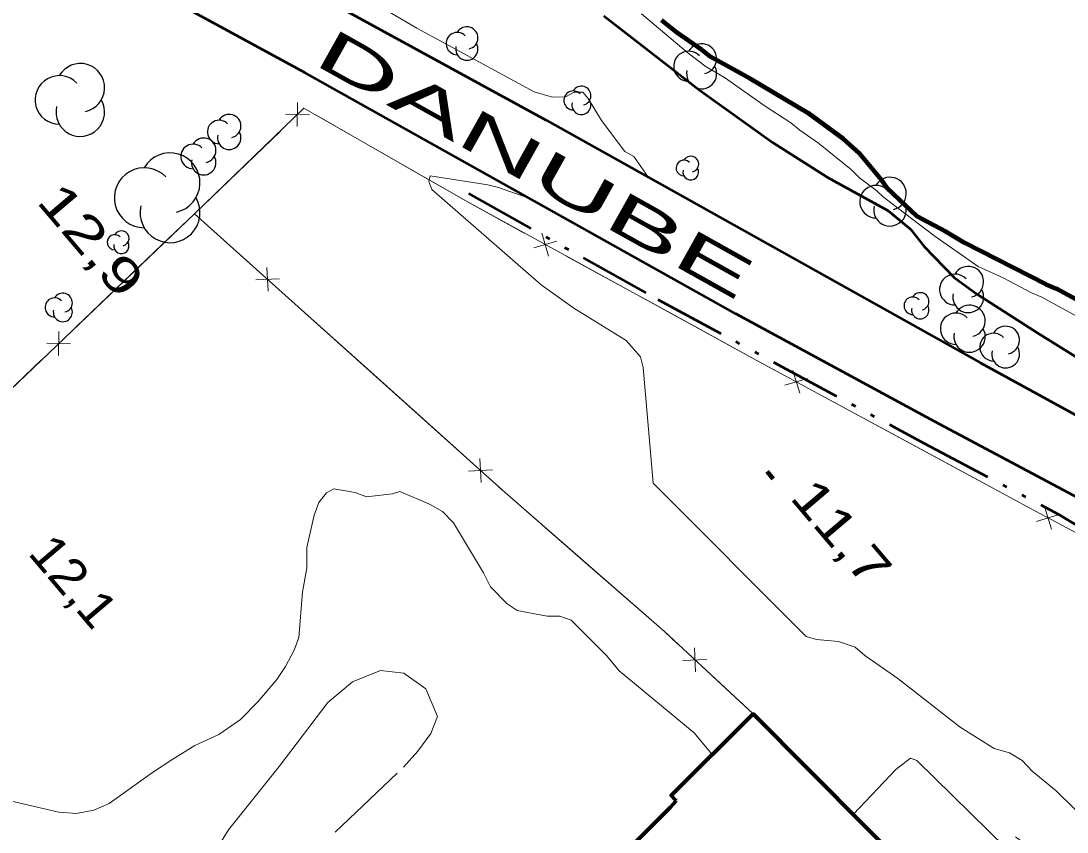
# Model space of a CAD drawing. Extents: x 386081 to 389416, y 5130568 to 5134082.
# Drawn here: x 387170.4 to 387258.2, y 5133026.1 to 5133094.2 of the extents above; entities that cross this region are included whole.
import ezdxf

# ---------------------------------------------------------------- set-up
doc = ezdxf.new("R2010")
doc.units = 0
doc.header["$LTSCALE"] = 1.2
for name, pattern in [('DASH_DOUBLE_DOT', [9.2, 5, -1.2, 0.3, -1.2, 0.3, -1.2]), ('LONG_DASH_SHORT_DASH', [9.9, 6, -1.2, 1.5, -1.2]), ('LONG_DASHED', [7.5, 6, -1.5])]:
    doc.linetypes.add(name, pattern=pattern)
for name, color, linetype, lineweight in [('1', 7, 'Continuous', 53), ('19', 7, 'Continuous', 13), ('2', 7, 'Continuous', 13), ('21', 7, 'LONG_DASHED', 35), ('3', 7, 'Continuous', 140), ('31', 7, 'Continuous', 70), ('37', 7, 'Continuous', 13), ('4', 7, 'DASH_DOUBLE_DOT', 53), ('44', 7, 'Continuous', 25), ('57', 7, 'LONG_DASH_SHORT_DASH', 13)]:
    doc.layers.add(name, color=color, linetype=linetype, lineweight=lineweight)

msp = doc.modelspace()

# ---------------------------------------------------------------- linework, layer by layer
at = {"layer": '1'}
for points in [[(387219.3, 5133094.59), (387227.29, 5133088.38), (387233.51, 5133083.92), (387238.03, 5133081.05), (387243.12, 5133078.24), (387245.02, 5133076.68), (387246.16, 5133075.23), (387248.69, 5133072.63)], [(387248.69, 5133072.63), (387250.64, 5133071.21), (387255.7, 5133067.96), (387275.71, 5133055.51), (387293.98, 5133048.75), (387299.68, 5133046.3), (387303.2, 5133044.42), (387309.1, 5133041.63), (387311.44, 5133040.97), (387313.66, 5133040.71), (387318.47, 5133040.46), (387323.34, 5133040.55), (387325.95, 5133040.98), (387329.33, 5133041.17), (387331.34, 5133040.93), (387340.19, 5133040.23), (387342.63, 5133040.36), (387346.74, 5133040.19), (387349.8, 5133040.21)]]:
    msp.add_lwpolyline(points, dxfattribs=at)
at = {"layer": '19'}
msp.add_lwpolyline([(387297.14, 5133035.38), (387298.51, 5133033.75), (387299.23, 5133031.98), (387298.95, 5133030.01), (387297.83, 5133027.58), (387295.85, 5133024.2), (387293.33, 5133021.04), (387291.23, 5133018.7), (387288.24, 5133015.41), (387285.73, 5133012.94), (387283.97, 5133011.79), (387281.75, 5133010.88), (387276.97, 5133010.58), (387273.97, 5133011.41), (387271.03, 5133012.54), (387267.47, 5133014.18), (387264.53, 5133015.65), (387261.15, 5133017.84), (387257.78, 5133020.36), (387254.58, 5133023.23), (387245.56, 5133032.09), (387245.04, 5133032.28), (387243.81, 5133031.33), (387240.25, 5133027.59)], dxfattribs=at)
at = {"layer": '2'}
for points in [[(387164.29, 5133114.69), (387196.29, 5133097.15), (387198.01, 5133096.63), (387200.1, 5133095.61), (387203.61, 5133093.55), (387213.45, 5133088.22), (387215, 5133087.76), (387216.08, 5133087.8), (387216.82, 5133088.19), (387217.54, 5133088.19), (387217.98, 5133087.66), (387219.1, 5133085.8), (387221.06, 5133083.21), (387221.81, 5133082.78), (387222.99, 5133081.09)], [(387222.45, 5133094.74), (387226.37, 5133091.46), (387227.9, 5133090.31), (387229.43, 5133089.41), (387232.85, 5133086.99), (387234.99, 5133085.6), (387235.73, 5133085), (387237.32, 5133083.91), (387240.07, 5133081.67), (387240.74, 5133081), (387242.21, 5133079.91), (387242.76, 5133079.37), (387246.98, 5133076.16), (387250.71, 5133073.56), (387252.79, 5133072.6), (387255.17, 5133071.34), (387256.03, 5133070.98), (387259.88, 5133068.88)], [(387213.11, 5133079.25), (387210.46, 5133080.18), (387209.56, 5133080.4), (387204.73, 5133081.17), (387204.62, 5133080.68), (387204.88, 5133080.01), (387214.05, 5133072.01), (387216.8, 5133070.04), (387221.17, 5133067.34), (387222.37, 5133065.97), (387222.6, 5133065.08), (387223.43, 5133055.38), (387236.28, 5133042.5), (387237.13, 5133042.25), (387238.98, 5133042.08), (387240.39, 5133041.61), (387241.2, 5133040.92), (387243.97, 5133038.97), (387249.2, 5133034.9), (387252.05, 5133033.11), (387253.34, 5133032.75), (387254.39, 5133032.11), (387255.23, 5133031.21), (387257.24, 5133029.54), (387260.39, 5133026.48)], [(387228.39, 5133032.59), (387226.88, 5133034.41), (387220.6, 5133039.62), (387219.52, 5133040.91), (387216.56, 5133043.87), (387215.62, 5133044.2), (387214.55, 5133044.22), (387212.04, 5133044.69), (387211.2, 5133045.25), (387209.79, 5133046.66), (387209.2, 5133047.84), (387206.7, 5133052.05), (387205.76, 5133052.99), (387204.69, 5133053.62), (387202.2, 5133054.67), (387201.58, 5133054.47), (387199.41, 5133054.23), (387198.45, 5133054.59), (387196.65, 5133054.9), (387196.05, 5133054.57), (387195.4, 5133053.75), (387195, 5133052.68), (387194.38, 5133049.96), (387194.4, 5133048.26), (387194.03, 5133046.21), (387193.73, 5133042.43), (387193.32, 5133041.35), (387192.6, 5133039.99), (387191.87, 5133038.88), (387190.29, 5133037.02), (387188.82, 5133035.54), (387187, 5133034.29), (387184.99, 5133033.35), (387183.16, 5133032.22), (387181.45, 5133031.1), (387177.8, 5133028.48), (387176.52, 5133027.92), (387175.06, 5133027.65), (387173.59, 5133027.76), (387169.51, 5133028.72)]]:
    msp.add_lwpolyline(points, dxfattribs=at)
at = {"layer": '21', "linetype": 'Continuous', "lineweight": 53}
for points in [[(387230.37, 5133069.59), (387194.24, 5133089.79), (387161.3, 5133107.73), (387145.15, 5133116.72), (387136.51, 5133122.16), (387126.26, 5133128.44), (387106.73, 5133141.38), (387095.96, 5133149.29), (387087.62, 5133155.63), (387080.08, 5133162.01), (387074.05, 5133167.58), (387065.95, 5133175.28), (387057.79, 5133183.88), (387050.5, 5133191.99), (387043.48, 5133200.49), (387035.79, 5133210.15), (387022.38, 5133227.8), (387002.34, 5133253.84), (386993.85, 5133264.01), (386984.78, 5133273.68), (386975.89, 5133282.09), (386967.87, 5133288.47), (386965.39, 5133290.1)], [(387065.85, 5133183.74), (387072.22, 5133177.4), (387078.75, 5133171.29), (387086.64, 5133164.54), (387097.16, 5133156.3), (387107.84, 5133148.57), (387118.71, 5133140.88), (387127.33, 5133135.07), (387150.54, 5133121.2), (387173.95, 5133108.26), (387192.47, 5133097.88), (387214.48, 5133085.84), (387250.91, 5133065.47), (387267.03, 5133056.63), (387282.99, 5133048.5), (387288.99, 5133045.68), (387295.36, 5133042.94), (387306.68, 5133038.34), (387313.56, 5133035.67), (387328.51, 5133030.57), (387335.54, 5133028.5)], [(387344.19, 5133019.67), (387327.5, 5133024.31), (387321.1, 5133026.4), (387305.95, 5133031.63), (387290.04, 5133038.47), (387282.74, 5133041.92), (387266.48, 5133050.2), (387247.05, 5133060.53), (387230.37, 5133069.59)]]:
    msp.add_lwpolyline(points, dxfattribs=at)
at = {"layer": '3'}
msp.add_line((387232.99, 5133056.35), (387233.5, 5133055.74), dxfattribs=at)
at = {"layer": '31'}
msp.add_lwpolyline([(387225.38, 5133028.72), (387224.94, 5133029.17), (387231.84, 5133036.01), (387260.23, 5133007.43), (387253.13, 5133000.38), (387247.47, 5133006.08), (387242.59, 5133001.23), (387237.13, 5133006.73), (387235.19, 5133004.8), (387233.03, 5133006.98), (387235.08, 5133009.01), (387229.49, 5133014.63), (387227.2, 5133012.36), (387218.15, 5133021.48), (387224.88, 5133028.16)], close=True, dxfattribs=at)
at = {"layer": '37'}
for p, q in [((387193.59, 5133085.31), (387193.62, 5133087.31)), ((387194.61, 5133086.3), (387192.6, 5133086.33)), ((387195.23, 5133086.21), (387203.91, 5133081.23)), ((387184.97, 5133077.98), (387192.17, 5133084.92)), ((387214.67, 5133074.43), (387214.11, 5133076.36)), ((387175.03, 5133068.48), (387182.26, 5133075.39)), ((387213.43, 5133075.11), (387215.35, 5133075.67)), ((387216.14, 5133074.43), (387224.91, 5133069.62)), ((387191.16, 5133071.47), (387191.05, 5133073.47)), ((387190.1, 5133072.42), (387192.1, 5133072.52)), ((387192.59, 5133071.13), (387200.03, 5133064.45)), ((387173.56, 5133066.09), (387173.6, 5133068.09)), ((387174.58, 5133067.07), (387172.58, 5133067.12)), ((387164.91, 5133058.8), (387172.14, 5133065.71)), ((387200.03, 5133064.45), (387207.47, 5133057.77)), ((387235.73, 5133062.91), (387235.16, 5133064.83)), ((387234.48, 5133063.59), (387236.4, 5133064.16)), ((387237.2, 5133062.92), (387246, 5133058.16)), ((387209.01, 5133055.43), (387208.91, 5133057.43)), ((387246, 5133058.16), (387254.79, 5133053.4)), ((387207.96, 5133056.38), (387209.96, 5133056.49)), ((387256.85, 5133051.5), (387256.26, 5133053.41)), ((387255.6, 5133052.16), (387257.51, 5133052.75)), ((387226.98, 5133039.54), (387226.9, 5133041.54)), ((387225.94, 5133040.5), (387227.94, 5133040.58)), ((387228.41, 5133039.18), (387231.84, 5133036.01))]:
    msp.add_line(p, q, dxfattribs=at)
for points in [[(387184.97, 5133077.98), (387194.14, 5133086.83), (387207.72, 5133079.05), (387232.38, 5133065.53), (387255.87, 5133052.82), (387271.26, 5133044.65), (387288.36, 5133036.09), (387297.47, 5133031.62), (387295.45, 5133027.84), (387287.53, 5133016.58), (387284.5, 5133013.42), (387282.7, 5133012.47), (387280.26, 5133011.96), (387275.75, 5133012.61), (387270.39, 5133014.38), (387264.64, 5133017.84), (387253.83, 5133025.7)], [(387056.66, 5133085.32), (387079.32, 5133066.59), (387089.99, 5133057.92), (387110.82, 5133040.76), (387130.59, 5133024.69), (387161.81, 5133055.84), (387184.97, 5133077.98), (387210.8, 5133054.78), (387224.38, 5133042.91), (387231.84, 5133036.01)], [(387203.91, 5133081.23), (387207.72, 5133079.05), (387212.63, 5133076.36)], [(387182.26, 5133075.39), (387184.97, 5133077.98), (387189.62, 5133073.81)], [(387224.91, 5133069.62), (387232.38, 5133065.53), (387233.68, 5133064.82)], [(387210.45, 5133055.1), (387210.8, 5133054.78), (387217.97, 5133048.51)], [(387217.97, 5133048.51), (387224.38, 5133042.91), (387225.47, 5133041.9)]]:
    msp.add_lwpolyline(points, dxfattribs=at)
at = {"layer": '4', "linetype": 'Continuous', "lineweight": 90}
msp.add_lwpolyline([(387260.51, 5133069.92), (387257.27, 5133071.67), (387256.41, 5133072.03), (387249.5, 5133075.57), (387247.97, 5133076.48), (387245.58, 5133077.74), (387243.07, 5133080.11), (387242.58, 5133080.84), (387240.74, 5133083.03), (387239.39, 5133084.25), (387236.45, 5133086.43), (387231.56, 5133089.32), (387228.25, 5133091.13), (387227.52, 5133091.74), (387225.43, 5133093.19), (387224.15, 5133094.22)], dxfattribs=at)
at = {"layer": '4'}
msp.add_lwpolyline([(387207.95, 5133079.67), (387223.83, 5133070.78), (387246.19, 5133058.7), (387257.48, 5133052.73), (387263.54, 5133049.04), (387263.92, 5133049.75)], dxfattribs=at)
at = {"layer": '44'}
for centre, radius, start, end in [((387207.811, 5133092.729), 0.936, 282.26917, 149.72626), ((387207.811, 5133092.729), 0.936, 282.26917, 149.72626), ((387207.006, 5133092.261), 0.936, 44.11537, 269.80396), ((387207.006, 5133092.261), 0.936, 44.11537, 269.80396), ((387207.811, 5133091.793), 0.936, 166.93686, 29.62122), ((387207.811, 5133091.793), 0.936, 166.93686, 29.62122), ((387226.422, 5133090.349), 1.26, 44.11537, 269.80396), ((387226.422, 5133090.349), 1.26, 44.11537, 269.80396), ((387227.506, 5133090.979), 1.26, 282.26917, 149.72626), ((387227.506, 5133090.979), 1.26, 282.26917, 149.72626), ((387175.391, 5133088.545), 2.038, 282.26917, 149.72626), ((387227.506, 5133089.718), 1.26, 166.93686, 29.62122), ((387227.506, 5133089.718), 1.26, 166.93686, 29.62122), ((387173.639, 5133087.526), 2.038, 44.11537, 269.80396), ((387216.738, 5133087.488), 0.795, 44.11537, 269.80396), ((387216.738, 5133087.488), 0.795, 44.11537, 269.80396), ((387217.422, 5133087.886), 0.795, 282.26917, 149.72626), ((387217.422, 5133087.886), 0.795, 282.26917, 149.72626), ((387175.391, 5133086.507), 2.038, 166.93686, 29.62122), ((387217.422, 5133087.09), 0.795, 166.93686, 29.62122), ((387217.422, 5133087.09), 0.795, 166.93686, 29.62122), ((387187.881, 5133085.334), 0.984, 282.26917, 149.72626), ((387187.035, 5133084.842), 0.984, 44.11537, 269.80396), ((387187.881, 5133084.35), 0.984, 166.93686, 29.62122), ((387184.854, 5133082.783), 1.032, 44.11537, 269.80396), ((387185.741, 5133083.299), 1.032, 282.26917, 149.72626), ((387182.919, 5133080.573), 2.512, 282.26917, 149.72626), ((387226.597, 5133082.147), 0.664, 282.26917, 149.72626), ((387226.597, 5133082.147), 0.664, 282.26917, 149.72626), ((387185.741, 5133082.267), 1.032, 166.93686, 29.62122), ((387226.026, 5133081.815), 0.664, 44.11537, 269.80396), ((387226.026, 5133081.815), 0.664, 44.11537, 269.80396), ((387180.759, 5133079.317), 2.512, 44.11537, 269.80396), ((387226.597, 5133081.483), 0.664, 166.93686, 29.62122), ((387226.597, 5133081.483), 0.664, 166.93686, 29.62122), ((387243.31, 5133079.673), 1.365, 282.26917, 149.72626), ((387243.31, 5133079.673), 1.365, 282.26917, 149.72626), ((387242.136, 5133078.991), 1.365, 44.11537, 269.80396), ((387242.136, 5133078.991), 1.365, 44.11537, 269.80396), ((387182.919, 5133078.061), 2.512, 166.93686, 29.62122), ((387243.31, 5133078.309), 1.365, 166.93686, 29.62122), ((387243.31, 5133078.309), 1.365, 166.93686, 29.62122), ((387178.287, 5133075.585), 0.64, 44.11537, 269.80396), ((387178.837, 5133075.904), 0.64, 282.26917, 149.72626), ((387178.837, 5133075.265), 0.64, 166.93686, 29.62122), ((387249.87, 5133072.265), 1.292, 282.26917, 149.72626), ((387249.87, 5133072.265), 1.292, 282.26917, 149.72626), ((387248.759, 5133071.619), 1.292, 44.11537, 269.80396), ((387248.759, 5133071.619), 1.292, 44.11537, 269.80396), ((387249.87, 5133070.973), 1.292, 166.93686, 29.62122), ((387249.87, 5133070.973), 1.292, 166.93686, 29.62122), ((387173.237, 5133070.118), 0.799, 44.11537, 269.80396), ((387173.924, 5133070.518), 0.799, 282.26917, 149.72626), ((387245.216, 5133070.257), 0.732, 44.11537, 269.80396), ((387245.216, 5133070.257), 0.732, 44.11537, 269.80396), ((387245.846, 5133070.623), 0.732, 282.26917, 149.72626), ((387245.846, 5133070.623), 0.732, 282.26917, 149.72626), ((387173.924, 5133069.719), 0.799, 166.93686, 29.62122), ((387245.846, 5133069.89), 0.732, 166.93686, 29.62122), ((387245.846, 5133069.89), 0.732, 166.93686, 29.62122), ((387248.847, 5133068.33), 1.318, 44.11537, 269.80396), ((387248.847, 5133068.33), 1.318, 44.11537, 269.80396), ((387249.981, 5133068.989), 1.318, 282.26917, 149.72626), ((387249.981, 5133068.989), 1.318, 282.26917, 149.72626), ((387249.981, 5133067.671), 1.318, 166.93686, 29.62122), ((387249.981, 5133067.671), 1.318, 166.93686, 29.62122), ((387252.004, 5133066.786), 1.166, 44.11537, 269.80396), ((387252.004, 5133066.786), 1.166, 44.11537, 269.80396), ((387253.007, 5133067.37), 1.166, 282.26917, 149.72626), ((387253.007, 5133067.37), 1.166, 282.26917, 149.72626), ((387253.007, 5133066.203), 1.166, 166.93686, 29.62122), ((387253.007, 5133066.203), 1.166, 166.93686, 29.62122)]:
    msp.add_arc(centre, radius, start, end, dxfattribs=at)
at = {"layer": '57'}
msp.add_lwpolyline([(387196.77, 5133026.07), (387202.49, 5133031.53), (387203.71, 5133032.89), (387204.8, 5133034.37), (387205.34, 5133035.79), (387204.36, 5133038.1), (387202.53, 5133039.43), (387200.58, 5133039.65), (387198.21, 5133038.71), (387196.14, 5133036.97), (387192.06, 5133031.59), (387187.81, 5133026.27), (387185.98, 5133023.31)], dxfattribs=at)

# ---------------------------------------------------------------- texts
at = {"layer": '21', "width": 2.1}
msp.add_text('DANUBE', height=3.5, rotation=330.8, dxfattribs=at).set_placement((387194.81, 5133090.61))
at = {"layer": '3'}
for s, width, p in [('12,9   ', 1.4, (387171.63, 5133078.98)), ('11,7   ', 1.3, (387234.82, 5133054.13)), ('12,1   ', 1.1, (387170.92, 5133049.46))]:
    msp.add_text(s, height=3, rotation=310.294, dxfattribs=dict(at, width=width)).set_placement(p)

doc.saveas('drawing.dxf')
